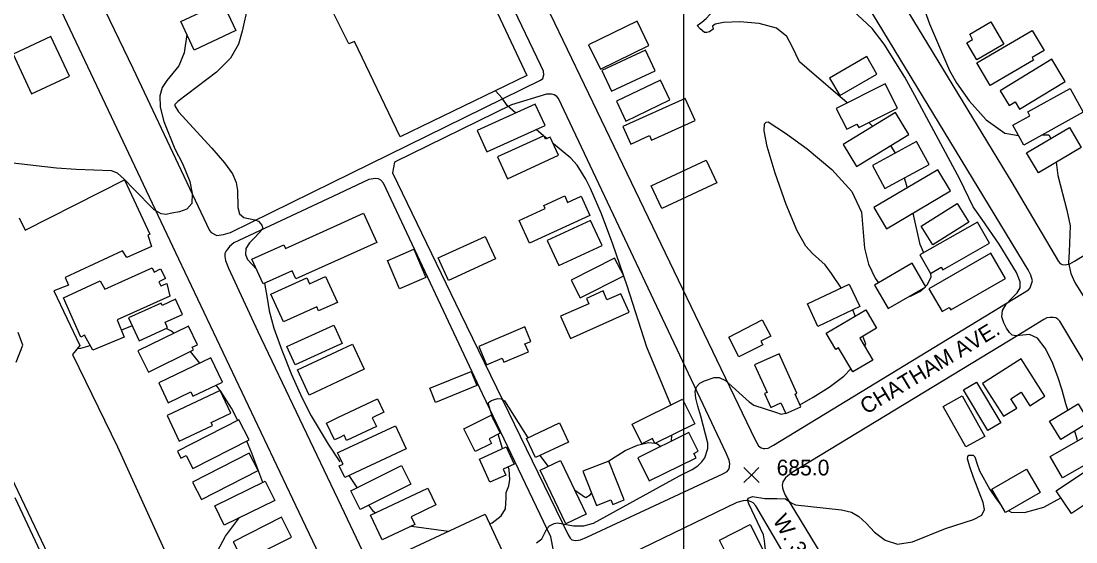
# Model space of a CAD drawing. Extents: x 79600 to 91800, y 75600 to 84400.
# Drawn here: x 81369 to 82374, y 82248 to 82744 of the extents above; entities that cross this region are included whole.
import ezdxf

# ---------------------------------------------------------------- set-up
doc = ezdxf.new("R2010")
doc.units = 0
for name, color, linetype in [('084-085$0$BLDG', 7, 'Continuous'), ('084-085$0$GRID', 7, 'Continuous'), ('084-085$0$INTER', 7, 'Continuous'), ('084-085$0$ROAD', 7, 'Continuous'), ('084-085$0$ROAD-NAME', 7, 'Continuous'), ('084-085$0$SPOTMARK', 7, 'Continuous'), ('084-085$0$SPOTS', 7, 'Continuous')]:
    doc.layers.add(name, color=color, linetype=linetype)

# ---------------------------------------------------------------- blocks, each defined once
blk = doc.blocks.new('084-085$0$SPOTX')
at = {"layer": '084-085$0$SPOTMARK'}
for p, q in [((-0.37, 0.358), (0.351, -0.358)), ((-0.012, 0), (-0.37, -0.358)), ((-0.012, 0), (0.347, 0.358))]:
    blk.add_line(p, q, dxfattribs=at)

msp = doc.modelspace()

# ---------------------------------------------------------------- linework, layer by layer
at = {"layer": '084-085$0$BLDG'}
for p, q in [((81669.2, 82449.3), (81674.8, 82436.8)), ((81674.8, 82436.8), (81669.6, 82434.4)), ((81695.7, 82412.3), (81670.5, 82400.3))]:
    msp.add_line(p, q, dxfattribs=at)
for points in [[(81659.1, 82766.2), (81787.5, 82826.6), (81850.8, 82692), (81730.1, 82633.4), (81686.6, 82724.5), (81681, 82722)], [(81573.6, 82734.7), (81534, 82716.2), (81521.3, 82743.3), (81560.9, 82761.9)], [(81955.6, 82743.6), (81909.4, 82721.1), (81920.7, 82697.9), (81966.9, 82720.4)], [(82275.2, 82726.4), (82272.4, 82731.3), (82292.4, 82743), (82304.9, 82721.7), (82279.3, 82706.8), (82269.8, 82723.2)], [(82332, 82735), (82343.3, 82715.8), (82331.8, 82709.1), (82333.3, 82706.6), (82292, 82682.4), (82279.3, 82704)], [(81415.1, 82691.2), (81397.4, 82729.1), (81361.4, 82712.4), (81379, 82674.4)], [(81963.7, 82716.1), (81922.1, 82696.6), (81931.3, 82676.9), (81973, 82696.4)], [(82148.6, 82672.8), (82184, 82693.4), (82174.3, 82710.1), (82138.9, 82689.5)], [(82309.9, 82663.4), (82315.6, 82666.8), (82319.8, 82659.9), (82363.4, 82686.4), (82350.7, 82707.4), (82301.4, 82677.4)], [(81986.8, 82668.7), (81977.8, 82687.5), (81936, 82667.4), (81945, 82648.6)], [(82145.4, 82660.6), (82155.4, 82640.7), (82165, 82645.5), (82166.7, 82642.4), (82203.7, 82661), (82192, 82684.1)], [(82313.5, 82644.8), (82329.7, 82653.7), (82327.7, 82657.4), (82368.1, 82679.7), (82380.6, 82656.9), (82323.9, 82625.7)], [(81812.6, 82619.2), (81868, 82644.3), (81858.7, 82664.8), (81803.3, 82639.7)], [(81949.6, 82626.7), (81967.5, 82634.7), (81969.4, 82630.4), (82010.9, 82649), (82001.5, 82670), (81942.2, 82643.4)], [(82164.7, 82605.4), (82214.5, 82635.8), (82201.8, 82656.7), (82152, 82626.3)], [(81868.3, 82631.2), (81866.8, 82634.5), (81822.8, 82614.4), (81832.2, 82593.7), (81880.9, 82616), (81872.9, 82633.3)], [(82367.4, 82642.5), (82378.7, 82623.5), (82337.9, 82599.3), (82326.6, 82618.3)], [(82191.7, 82584.2), (82233.9, 82607.1), (82221.9, 82629.1), (82179.7, 82606.2)], [(82031.6, 82589.7), (81979.2, 82565.4), (81969.1, 82587), (82021.6, 82611.3)], [(82193.3, 82545.8), (82254, 82582), (82242, 82602.2), (82181.2, 82566.1)], [(81843.4, 82554), (81868, 82565.2), (81866.7, 82568.1), (81886.7, 82577.2), (81889.5, 82571.1), (81902.3, 82577), (81910.8, 82558.5), (81853.3, 82532.2)], [(82226.1, 82548.3), (82260.5, 82569.9), (82271.6, 82552.2), (82237.2, 82530.6)], [(81881.2, 82510.9), (81922.5, 82529.9), (81911.4, 82554), (81870.1, 82534.9)], [(82235.1, 82503.4), (82245.4, 82509.3), (82246.8, 82506.9), (82291.2, 82532.2), (82279.8, 82552.2), (82225, 82521)], [(81820.8, 82517.2), (81776.2, 82496.6), (81766.3, 82518.2), (81810.9, 82538.7)], [(81717.9, 82515.6), (81717.9, 82515.6), (81717.8, 82515.5), (81743, 82526.4), (81754.6, 82499.6), (81729.5, 82488.8)], [(82246.1, 82467.1), (82253, 82471.1), (82254.5, 82468.6), (82306.5, 82498.7), (82292.6, 82522.8), (82233.6, 82488.6)], [(81901.4, 82480.1), (81942.9, 82501.2), (81934.3, 82518.1), (81892.8, 82497)], [(82194.7, 82469.9), (82230.6, 82490.8), (82217.6, 82513.1), (82181.7, 82492.3)], [(81510.8, 82481.9), (81460.5, 82459.3), (81467.1, 82442.8), (81437.5, 82430.3), (81429.4, 82444.5), (81425.9, 82442.6), (81409.3, 82480.3), (81444.3, 82496.5), (81448.7, 82488.5), (81493.7, 82508.9), (81495.7, 82504.7), (81501.7, 82507.7), (81506.7, 82498.6), (81500.3, 82495.4), (81502, 82491.6), (81507.9, 82493.8)], [(81643.6, 82493.5), (81659, 82500.5), (81670.2, 82475.8), (81652.4, 82467.7), (81650.6, 82471.6), (81618.8, 82457.2), (81606.8, 82483.6), (81641, 82499.1)], [(82117.8, 82474.5), (82157.5, 82493.3), (82167.7, 82471.8), (82127.9, 82453)], [(81940.1, 82484.1), (81927, 82478.3), (81923.3, 82486.7), (81907.4, 82479.7), (81909.6, 82474.6), (81882.7, 82462.6), (81892.1, 82441.5), (81948, 82466.4)], [(81503.4, 82473), (81502.3, 82475.2), (81471.4, 82461.1), (81481.4, 82439.2), (81508.6, 82451.7), (81506.2, 82456.9), (81522.7, 82464.4), (81516.1, 82478.8)], [(82161, 82409.6), (82147.4, 82432.6), (82145, 82431.1), (82135.8, 82446.6), (82173.4, 82468.8), (82183.7, 82451.4), (82167.7, 82441.9), (82180.1, 82420.8)], [(81490.3, 82409.3), (81533.3, 82430.5), (81532, 82433.1), (81537, 82435.5), (81528.3, 82453.3), (81480.2, 82429.6)], [(81812.2, 82416.3), (81827.1, 82422.6), (81828.7, 82418.8), (81852.1, 82428.7), (81848.9, 82436.3), (81854.5, 82438.7), (81848.7, 82452.4), (81804.8, 82433.8)], [(82082.9, 82443.6), (82073.6, 82438.9), (82075.3, 82435.5), (82052.6, 82423.9), (82043, 82442.7), (82074.9, 82459.1)], [(81509.2, 82380.1), (81530.7, 82390.5), (81532.7, 82386.4), (81560.8, 82400), (81549.6, 82423.1), (81500.1, 82399.1)], [(82076.9, 82388.9), (82082.9, 82375.8), (82092.6, 82380.2), (82097.2, 82370), (82111.5, 82376.5), (82106.1, 82388.5), (82107.9, 82389.4), (82090.9, 82426.8), (82067.5, 82416.2), (82079.4, 82390)], [(82304.6, 82367.3), (82317.2, 82375.2), (82311.5, 82384.1), (82321.3, 82390.4), (82329.7, 82377.3), (82344.1, 82386.5), (82321.5, 82422), (82284.7, 82398.6)], [(81763.6, 82380.6), (81758.2, 82394), (81797.8, 82410), (81803.2, 82396.6)], [(81508, 82368), (81519.7, 82343.5), (81551.2, 82358.5), (81549.9, 82361.3), (81568.9, 82370.3), (81558.6, 82392)], [(82289.6, 82353.8), (82266.4, 82392.6), (82278.8, 82400), (82302, 82361.2)], [(82010.6, 82360), (81972.7, 82341.3), (81970.3, 82346.1), (81960.2, 82341.1), (81950.9, 82359.9), (81998.9, 82383.6)], [(82268.8, 82338.2), (82247.3, 82376.8), (82265.1, 82386.8), (82286.7, 82348.2)], [(82386.3, 82361.6), (82359.1, 82345.1), (82348.4, 82362.8), (82375.6, 82379.3)], [(81521.3, 82327.4), (81526.3, 82329.9), (81532.5, 82317.6), (81586.1, 82344.8), (81576.4, 82364), (81517.9, 82334.2)], [(81825.3, 82351.3), (81814.7, 82346), (81817, 82341.5), (81801.4, 82333.8), (81790.6, 82355.4), (81816.8, 82368.4)], [(81890.3, 82342.8), (81858.9, 82328), (81850.3, 82346.2), (81881.7, 82361.1)], [(82011.8, 82327.7), (82009.6, 82332), (82013.8, 82334.1), (82005, 82351.9), (81956.4, 82327.9), (81967.3, 82305.7)], [(82405.9, 82334.5), (82360.8, 82308.6), (82349.1, 82329), (82394.2, 82354.9)], [(81540.8, 82288.2), (81594.7, 82315.7), (81586.2, 82332.2), (81532.3, 82304.7)], [(81838.5, 82321.7), (81828.1, 82316.9), (81830.6, 82311.3), (81815.5, 82304.5), (81805.5, 82326.5), (81831.1, 82338.1)], [(82369.4, 82274.6), (82354.8, 82296.4), (82408.3, 82332.1), (82422.8, 82310.4)], [(81882.8, 82325.2), (81907.2, 82274.2), (81887.9, 82264.9), (81863.5, 82315.9)], [(81904.1, 82315.1), (81917, 82282.4), (81930.8, 82287.8), (81932.5, 82283.4), (81943.2, 82287.6), (81928.6, 82324.7)], [(81740.1, 82302.7), (81691.8, 82278.7), (81683, 82296.4), (81731.3, 82320.4)], [(82339.5, 82294.8), (82306.5, 82275.6), (82293.6, 82297.8), (82326.6, 82317)], [(81610.6, 82287.1), (81562.4, 82263.7), (81553.5, 82282.1), (81601.6, 82305.5)], [(81764, 82282.9), (81740.4, 82271.7), (81743.9, 82264.2), (81712.9, 82249.6), (81701.7, 82273.1), (81756.4, 82299)], [(81580.5, 82229.1), (81626.6, 82252.3), (81617.1, 82271.2), (81570.9, 82247.9)], [(81826.9, 82239.9), (81828.8, 82239.9), (81808.6, 82230.5), (81811.6, 82224), (81773.3, 82206.1), (81771.6, 82209.6), (81733.3, 82191.7), (81715.6, 82229.5), (81810.9, 82274.1)], [(82070.4, 82217.1), (82067.6, 82222.6), (82051.6, 82214.5), (82034, 82249.4), (82063.4, 82264.2), (82083.8, 82223.9)]]:
    msp.add_lwpolyline(points, close=True, dxfattribs=at)
for points in [[(81367.3, 82556.4), (81372.8, 82544.8), (81467.5, 82592.6), (81491.7, 82540.8), (81489.7, 82539.8), (81493.1, 82529.1), (81469.6, 82518.5), (81465.5, 82524.9), (81411, 82499.6), (81414.2, 82492.1), (81400.3, 82486.9), (81425, 82434.9), (81418.1, 82426.3), (81460.8, 82338.3), (81521.2, 82205.6), (81508.4, 82199.1), (81512.3, 82186.8), (81476.8, 82169.4), (81472.5, 82175.2), (81432.5, 82156.3), (81350.4, 82329)], [(81666.5, 82547.9), (81695.2, 82560.8), (81707.8, 82533), (81667.4, 82514.7)], [(81627.3, 82505.9), (81599.6, 82493.4), (81588.9, 82517.1), (81619.2, 82530.8), (81620.9, 82527.2), (81666.5, 82547.9)], [(81667.4, 82514.7), (81630.8, 82498.2), (81627.3, 82505.9)], [(81668.4, 82479.9), (81670.2, 82475.8), (81668.5, 82475)], [(81669.6, 82434.4), (81629.9, 82416.5), (81622.1, 82433.9), (81667, 82454.1), (81669.2, 82449.3)], [(81364.2, 82418.9), (81370.6, 82435.1), (81366.2, 82447.3)], [(81669.7, 82429.1), (81684.5, 82436.1), (81695.7, 82412.3)], [(81670.5, 82400.3), (81643.5, 82387.6), (81632.3, 82411.5), (81669.7, 82429.1)], [(81671.4, 82366.4), (81708.5, 82384), (81714.6, 82371.3)], [(81671.9, 82346.9), (81667.4, 82344.8), (81659.8, 82360.8), (81671.4, 82366.4)], [(81714.6, 82371.3), (81703.4, 82366), (81707.4, 82357.7), (81678.9, 82344.2), (81676.6, 82349.2), (81671.9, 82346.9)], [(81672.3, 82333.4), (81725.6, 82358.4), (81735.9, 82336.4)], [(81672.7, 82318.9), (81672.1, 82320.1), (81675.6, 82321.7), (81670.5, 82332.6), (81672.3, 82333.4)], [(81735.9, 82336.4), (81677.3, 82309), (81672.1, 82320.1), (81675.6, 82321.7), (81672.4, 82328.5)]]:
    msp.add_lwpolyline(points, dxfattribs=at)
at = {"layer": '084-085$0$GRID'}
msp.add_line((82000, 84000), (82000, 80000), dxfattribs=at)
at = {"layer": '084-085$0$INTER'}
for p, q in [((82180.2, 82643.5), (82176.3, 82647.2)), ((81866.6, 82634.4), (81859.4, 82640.4)), ((81869.7, 82631.9), (81867, 82634.2)), ((82201.6, 82618.1), (82197.2, 82625.2)), ((82163.5, 82463), (82161.2, 82468.7)), ((81474.9, 82453.4), (81464.5, 82449.3)), ((81539.1, 82418), (81530.5, 82429.1)), ((81558.6, 82392), (81554.8, 82397.1)), ((81827.6, 82336.5), (81823.3, 82350.3)), ((81988.3, 82343.7), (81988.8, 82349.3)), ((81863, 82329.9), (81871, 82319.5)), ((81740.8, 82262.8), (81776, 82257.8))]:
    msp.add_line(p, q, dxfattribs=at)
for points in [[(82247, 82821.7), (82232.3, 82809.5), (82223.3, 82790.6), (82225.4, 82766.4), (82234.1, 82741.2), (82253.2, 82696.7), (82259.8, 82685), (82272, 82667.9), (82288.2, 82649.8), (82306, 82637.1), (82319, 82634.8)], [(81705.9, 82788.2), (81701.3, 82790.2), (81693.2, 82791.5), (81663.5, 82791.1), (81644.2, 82789.7), (81627.5, 82787.4), (81606.4, 82780.2), (81598, 82779.3), (81593.5, 82776.2), (81589, 82768.9), (81584.9, 82758.5), (81579.6, 82734.2), (81576.2, 82721.7), (81568.5, 82708.6), (81555.2, 82695), (81518.4, 82667.1), (81515.6, 82664.4), (81515.3, 82663.1), (81518.8, 82657.5), (81550.8, 82622.8), (81562.8, 82608.9), (81570.3, 82598.3), (81574, 82590), (81575.1, 82582.3)], [(82155.7, 82665.8), (82117.3, 82698.9), (82110.4, 82705.1), (82103.5, 82719.6), (82098.3, 82729), (82088.3, 82737), (82072, 82741.5), (82053.4, 82743), (82038, 82742.6), (82030, 82740.9), (82027.6, 82738.9), (82028, 82736), (82024.5, 82733.6), (82022.2, 82732.8), (82019.8, 82732.8), (82015.8, 82736.3), (82012.8, 82739.6), (82017.3, 82742.8), (82021.5, 82746.4), (82028.5, 82753.9), (82038.4, 82766.1), (82038.7, 82766.8)], [(82365.9, 82373.4), (82364.1, 82379.3), (82360.5, 82392.1), (82356.5, 82404.9), (82351, 82419.1), (82344.3, 82432.3), (82336.9, 82441.8), (82329.4, 82445.3), (82316.8, 82444), (82312.9, 82444.7), (82310.2, 82447.2), (82307.6, 82451.2), (82304.9, 82456.3), (82303, 82462), (82303.5, 82468), (82307.1, 82474.1), (82312.5, 82479.8), (82317.6, 82485), (82320.5, 82489.7), (82320.5, 82495.5), (82316.9, 82504.2), (82300.5, 82531.4), (82284.3, 82554.8), (82275.7, 82566.8), (82263.1, 82593.1), (82238.4, 82639.4), (82220.3, 82673), (82210.8, 82690.3), (82190.9, 82721.7), (82179.4, 82736.9), (82161.2, 82753.9)], [(81527, 82731.1), (81524.2, 82713.7), (81519.3, 82701.3), (81507.7, 82687.1), (81503.3, 82680.6), (81501, 82672.5), (81501.5, 82661.8), (81505, 82648.3), (81515.5, 82622.1), (81522.8, 82608.2), (81529.6, 82591), (81532.1, 82579.7), (81531.6, 82570.2), (81527, 82564.6), (81519.9, 82562.1), (81512.7, 82560.8), (81507.3, 82559.7), (81502.4, 82560.1), (81495.9, 82564.1), (81476.3, 82583.8), (81467.2, 82593.3), (81460.8, 82598.8), (81455.1, 82601.1), (81421.6, 82602.4), (81402.9, 82603.6), (81327.9, 82612.4)], [(81840, 82656.4), (81831.9, 82663.3), (81827.3, 82670.4), (81820.8, 82677.4)], [(82150, 82489.8), (82140.7, 82503.5), (82134.7, 82511.5), (82122.8, 82522.4), (82116.3, 82529.4), (82108.1, 82544), (82097.7, 82569.2), (82087.3, 82598.9), (82079.6, 82624.5), (82076.6, 82639.4), (82077, 82645.8), (82078.7, 82647.6), (82080.4, 82647.9), (82096.9, 82637), (82117.5, 82622), (82141.2, 82602.4), (82160.3, 82581.5), (82169.3, 82561.9), (82172.2, 82527.4), (82175.9, 82512.1), (82182.4, 82498.8), (82185.7, 82494.6)], [(82341.8, 82635.6), (82347.8, 82635.3), (82349.8, 82632)], [(81987.7, 82378.1), (81965.1, 82433.2), (81946.2, 82491.6), (81932.7, 82531.4), (81921.7, 82560.2), (81911.3, 82584.3), (81906.8, 82593.3), (81898.5, 82606.7), (81892.6, 82613.1), (81875.9, 82626.8)], [(82354.8, 82609.3), (82356.3, 82596.7), (82365, 82563.6), (82368.2, 82548.8), (82367.1, 82524), (82366.6, 82513.4), (82368.8, 82503.5), (82372.6, 82494.8), (82381.4, 82480.4)], [(82212.8, 82584.9), (82212.4, 82586.8), (82210.3, 82594.3)], [(81575.1, 82582.3), (81575.3, 82566.2), (81577, 82560.2), (81581.2, 82556.8), (81591.7, 82554.5), (81595.1, 82553.1), (81598.2, 82549.3), (81599, 82547.5), (81598.7, 82545.4), (81591.9, 82538), (81586.6, 82532.7), (81583, 82527.1), (81582.6, 82521.6), (81584.8, 82516.7), (81593.2, 82507.6)], [(82228.6, 82523), (82225.4, 82531), (82218.5, 82560.8)], [(82230.4, 82491.1), (82231.9, 82492.5), (82235.7, 82499.9), (82235.3, 82503.5)], [(81600.8, 82494), (81603.3, 82479.8), (81605.3, 82467.8), (81609.7, 82451.4), (81617.2, 82430.2), (81626.7, 82407), (81636.4, 82385.3), (81645.2, 82367.9), (81661.4, 82340.8), (81672.5, 82324.1)], [(82214.8, 82481.6), (82216.1, 82481.8), (82224.8, 82486.1), (82228.9, 82489.8)], [(81514.4, 82446.5), (81512.4, 82448.5), (81507.2, 82451.1)], [(82172.4, 82433.8), (82172.6, 82434.3), (82173.4, 82436.2), (82170.8, 82443.7)], [(81434.9, 82434.8), (81432.4, 82433.9), (81425.7, 82431.9), (81422.5, 82431.6), (81422.4, 82431.7)], [(82110.8, 82378.2), (82123.2, 82385.4), (82138.6, 82395.1), (82152.4, 82405.6), (82159.2, 82412.7)], [(81860, 82246.7), (81864.9, 82250.7), (81869.6, 82260.2), (81872.1, 82263), (81876.8, 82265.1), (81880, 82266), (81895.2, 82262.9), (81905, 82263), (81914.3, 82265.4), (81996, 82310.6), (82008.2, 82316.8), (82013.4, 82320.2), (82017.3, 82323.9), (82020.1, 82327.9), (82023, 82336.5), (82023.1, 82341.7), (82016.5, 82367.4), (82013.5, 82376.9), (82011.5, 82384.7), (82010.9, 82390.9), (82012.1, 82395.5), (82015.3, 82398.8), (82019.8, 82401.2), (82029, 82404.4), (82033.8, 82404.2), (82039.8, 82401.4), (82062.5, 82381.2), (82067, 82377.8), (82087.6, 82371.2), (82092.9, 82369.3), (82097, 82370.2), (82097.1, 82370.2)], [(81575.4, 82363.4), (81569.5, 82375.1), (81558.8, 82391.7), (81558.6, 82392)], [(81818.9, 82364.1), (81815.8, 82373.5), (81814.1, 82378.8), (81814.2, 82380.4), (81817.1, 82382.3), (81819.8, 82383.4), (81823.1, 82384.2), (81826.4, 82383.9), (81829.4, 82382), (81851.5, 82346.8)], [(82375.2, 82344), (82374.9, 82345.5), (82372.4, 82353.2)], [(81599.3, 82304.4), (81588.8, 82332.3), (81584.1, 82343.8)], [(81927.7, 82324.3), (81944.4, 82334.7), (81956, 82339.8), (81966.4, 82342.4), (81972.5, 82341.6)], [(81973.2, 82341.6), (81974.4, 82341.4), (81978.2, 82338.7)], [(82078.5, 82234.3), (82077, 82248.7), (82076.1, 82254.4), (82062, 82283.8), (82060.7, 82287.7), (82061.8, 82289.4), (82065.5, 82290.8), (82077.3, 82289), (82088.8, 82289), (82097, 82288.8), (82102.5, 82285), (82106.4, 82283), (82150.4, 82278.3), (82159.7, 82275.9), (82166.9, 82271.8), (82173.9, 82265.5), (82181.9, 82257.1), (82191.8, 82249.3), (82203.8, 82245.5), (82218, 82247.7), (82249.3, 82260.5), (82276.1, 82269), (82283.9, 82273), (82286.5, 82278.6), (82285.3, 82285.2), (82276.1, 82309.1), (82272.5, 82319.3), (82270.4, 82326.8), (82270.5, 82329.1), (82271.5, 82330.4), (82275.6, 82330.4), (82277.4, 82328.8), (82279.5, 82321.6), (82281.8, 82315.3), (82291.6, 82297.7), (82297.6, 82288.6), (82302.5, 82282.5)], [(81815.2, 82264.8), (81817.6, 82265.8), (81826.3, 82272.5), (81830.5, 82279.2), (81830.9, 82289.8), (81830.9, 82294.8), (81833.4, 82301), (81834.5, 82307.1), (81833.9, 82316.6), (81833, 82319.2)], [(81681.3, 82310.9), (81687.5, 82301.4), (81688.8, 82299.4)], [(81896.2, 82297.2), (81903.4, 82292.1), (81905.6, 82290.7), (81907, 82289.9), (81911.1, 82292.5), (81912.4, 82294)], [(81700, 82282.7), (81703.8, 82277.6), (81706.4, 82275.3)], [(82309.6, 82277.4), (82311.9, 82276.1), (82324.6, 82275.7), (82342.9, 82280.8), (82359.3, 82289.7)], [(81553.6, 82234.1), (81563.6, 82253.3), (81577.1, 82270.9)]]:
    msp.add_lwpolyline(points, dxfattribs=at)
at = {"layer": '084-085$0$ROAD'}
msp.add_line((81594.4, 82448.1), (81673.7, 82281.6), dxfattribs=at)
for points in [[(81475.3, 82699), (81548.4, 82544.4), (81550, 82542.4), (81555.3, 82539.6), (81561.7, 82540.6), (81568.3, 82542.5), (81665.4, 82590.2), (81863.8, 82687.6), (81865.9, 82689.1), (81866.8, 82692.7), (81866.4, 82696.1), (81864.1, 82701.4), (81806.2, 82822.5), (81762.8, 82913.3), (81760.2, 82916.9), (81756.3, 82920.3), (81750.6, 82923), (81746, 82923.9), (81740.7, 82923.9), (81737.3, 82923.6), (81732.5, 82922.4), (81724.9, 82919.6), (81657.5, 82887.2)], [(81657.5, 82887.2), (81459, 82791.7), (81452.2, 82788.7), (81448, 82783.7), (81446.4, 82778.8), (81445.4, 82775.4), (81444.7, 82770.4), (81444.9, 82764.4), (81445.8, 82761), (81448.7, 82754.3), (81475.3, 82699)], [(81873, 82750.8), (81937.8, 82616.1), (82068, 82345), (82071.3, 82339.2), (82073.7, 82337.4), (82075.9, 82336.6), (82077.4, 82336.5), (82080.4, 82336.9), (82085.6, 82339.8), (82328.3, 82487.9), (82330, 82489.6), (82332.3, 82496.5), (82330.7, 82501.9), (82328.1, 82506.9), (82137.6, 82820.8)], [(81519.2, 82517), (81407.6, 82753.4)], [(81876.1, 82239.4), (81873.5, 82252.5), (81808.6, 82388.7), (81714.3, 82589.3), (81711.7, 82592.4), (81709.3, 82593.6), (81706.4, 82593.8), (81700.3, 82592.8), (81665.8, 82576.7), (81571.5, 82532.7), (81567.5, 82529.1), (81565.8, 82526.8), (81564.3, 82524.8), (81563.2, 82522.3), (81563.2, 82519.5), (81563.7, 82515.9), (81566.4, 82508.5), (81594.4, 82448.1)], [(81676.2, 82187.1), (81633.9, 82275.8), (81519.2, 82517)], [(82491.8, 82234.4), (82358.1, 82457.8), (82356.5, 82460), (82354.3, 82461.2), (82351.8, 82461.6), (82349, 82461.6), (82345.9, 82461), (82343.1, 82459.6), (82318.2, 82444.3), (82103.5, 82313.8), (82099.2, 82310.5), (82097, 82308.6), (82095.6, 82306.9), (82094.6, 82304.9), (82093.8, 82301.6), (82094, 82299.1), (82094.8, 82297.1), (82096.7, 82292.1), (82229, 82074.4)], [(81363, 82290), (81476, 82048.9), (81478.6, 82045.7), (81481.8, 82043.8), (81485.5, 82043.5), (81491.9, 82045.4), (81656, 82125.5)], [(81673.7, 82281.6), (81722.7, 82178.4)], [(82095.8, 82236.1), (82068.6, 82282), (82066.2, 82284.9), (82061.3, 82287.2), (82056.8, 82286.9), (82050.5, 82285.1), (81929.9, 82226.8)]]:
    msp.add_lwpolyline(points, dxfattribs=at)
for points in [[(82312.5, 82590), (82357.1, 82514.7), (82358.7, 82513), (82360.4, 82511.8), (82363.2, 82511.5), (82367.8, 82512.6), (82372.3, 82515.1), (82556.2, 82627.4), (82557.9, 82631.8), (82557.5, 82635.4), (82556.7, 82638), (82552.3, 82645.4), (82489.3, 82750), (82390, 82919.6), (82387.6, 82920.8), (82383.8, 82921), (82380, 82919.2), (82184.7, 82825), (82181.9, 82823.1), (82179.2, 82819.7), (82178.1, 82817.4), (82177.8, 82815), (82178.1, 82812.2), (82194.8, 82784.2)], [(81836.1, 82664.1), (81724.6, 82609.4), (81722.7, 82599.3), (81787.4, 82465.4), (81890, 82254.4), (81891.9, 82251.2), (81893.6, 82249.8), (81897.2, 82248.9), (81901.7, 82249.5), (81907.7, 82252.2), (82037.3, 82312.6), (82041.6, 82314.8), (82043.5, 82317.4), (82044.1, 82321.9), (82043.3, 82325.7), (82040.6, 82332.3), (81880.7, 82670), (81879.1, 82672), (81876.8, 82673.7), (81874.3, 82674.1), (81871.5, 82674.3), (81869.3, 82674.1)]]:
    msp.add_lwpolyline(points, close=True, dxfattribs=at)

# ---------------------------------------------------------------- block references
at = {"layer": '084-085$0$SPOTS', "xscale": 20, "yscale": 20}
msp.add_blockref('084-085$0$SPOTX', (82064.8, 82311.3), dxfattribs=at)

# ---------------------------------------------------------------- texts
at = {"layer": '084-085$0$ROAD-NAME'}
for s, rotation, p in [('CHATHAM AVE.', 31.0902, (82173.8, 82368.7)), ('W. 33 ST.', 300.8831, (82084.4, 82268.4))]:
    msp.add_text(s, height=15, rotation=rotation, dxfattribs=at).set_placement(p)
at = {"layer": '084-085$0$SPOTS'}
msp.add_text('685.0', height=15, dxfattribs=at).set_placement((82088.6, 82311))

doc.saveas('drawing.dxf')
